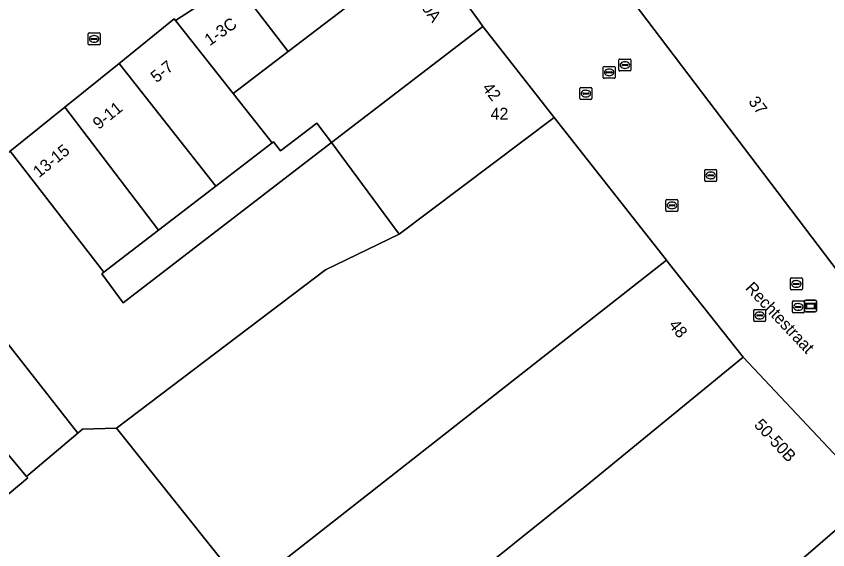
# Model space of a CAD drawing. Extents: x 161087 to 161926, y 382572 to 383873.
# Drawn here: x 161312.3 to 161380.3, y 383183.1 to 383227.8 of the extents above; entities that cross this region are included whole.
import ezdxf

# ---------------------------------------------------------------- set-up
doc = ezdxf.new("R2010")
doc.units = 0
for name, color, linetype in [('IMGEO_Erf', 7, 'Continuous'), ('IMGEO_Informatiebord', 7, 'Continuous'), ('IMGEO_Kolk', 7, 'Continuous'), ('IMGEO_Openbare_ruimte_label', 7, 'Continuous'), ('IMGEO_Pand', 7, 'Continuous'), ('IMGEO_Pand_nummerreeks', 7, 'Continuous'), ('IMGEO_Rioolput', 7, 'Continuous'), ('IMGEO_Terreindeel_open', 7, 'Continuous'), ('IMGEO_Voetgangersgebied_open', 7, 'Continuous')]:
    doc.layers.add(name, color=color, linetype=linetype)

msp = doc.modelspace()

# ---------------------------------------------------------------- linework, layer by layer
at = {"layer": 'IMGEO_Erf'}
msp.add_lwpolyline([(161324.224, 383209.884), (161319.648, 383206.366), (161319.474, 383206.232), (161321.253, 383203.8), (161338.721, 383217.23), (161337.469, 383218.859), (161334.438, 383216.529), (161333.854, 383217.288), (161333.753, 383217.211), (161329.03, 383213.579)], close=True, dxfattribs=at)
at = {"layer": 'IMGEO_Informatiebord'}
for p, q in [((161378.443, 383204.028), (161379.233, 383204.028)), ((161379.233, 383204.028), (161378.443, 383204.028)), ((161378.343, 383203.128), (161378.343, 383203.928)), ((161378.343, 383203.928), (161378.343, 383203.128)), ((161379.333, 383203.928), (161379.333, 383203.128)), ((161379.333, 383203.128), (161379.333, 383203.928)), ((161379.233, 383203.028), (161378.443, 383203.028)), ((161378.443, 383203.028), (161379.233, 383203.028))]:
    msp.add_line(p, q, dxfattribs=at)
for points in [[(161378.444, 383203.76), (161379.232, 383203.76), (161379.232, 383203.296), (161378.444, 383203.296), (161378.444, 383203.76)], [(161378.509, 383203.695), (161378.509, 383203.361), (161379.167, 383203.361), (161379.167, 383203.695), (161378.509, 383203.695)]]:
    msp.add_lwpolyline(points, dxfattribs=at)
for centre, start, end in [((161378.443, 383203.928), 90, 180), ((161378.443, 383203.928), 90, 180), ((161379.233, 383203.928), 0, 90), ((161379.233, 383203.928), 360, 90), ((161378.443, 383203.128), 180, 270), ((161378.443, 383203.128), 180, 270), ((161379.233, 383203.128), 270, 0), ((161379.233, 383203.128), 270, 0)]:
    msp.add_arc(centre, 0.1, start, end, dxfattribs=at)
at = {"layer": 'IMGEO_Kolk'}
for p, q in [((161318.398, 383226.419), (161319.25, 383226.419)), ((161318.323, 383225.493), (161318.323, 383226.345)), ((161318.582, 383225.913), (161318.582, 383225.925)), ((161319.02, 383225.876), (161318.622, 383225.876)), ((161318.625, 383225.962), (161319.023, 383225.962)), ((161318.811, 383226.199), (161318.836, 383226.199)), ((161319.066, 383225.925), (161319.066, 383225.913)), ((161319.324, 383226.345), (161319.324, 383225.493)), ((161319.25, 383225.419), (161318.398, 383225.419)), ((161318.834, 383225.639), (161318.809, 383225.639)), ((161362.794, 383223.307), (161362.794, 383224.159)), ((161362.869, 383224.233), (161363.721, 383224.233)), ((161363.053, 383223.727), (161363.053, 383223.739)), ((161363.491, 383223.69), (161363.093, 383223.69)), ((161363.096, 383223.776), (161363.494, 383223.776)), ((161363.282, 383224.013), (161363.307, 383224.013)), ((161363.537, 383223.739), (161363.537, 383223.727)), ((161363.795, 383224.159), (161363.795, 383223.307)), ((161363.721, 383223.233), (161362.869, 383223.233)), ((161363.305, 383223.453), (161363.28, 383223.453)), ((161359.521, 383220.915), (161359.521, 383221.767)), ((161359.596, 383221.841), (161360.448, 383221.841)), ((161360.522, 383221.767), (161360.522, 383220.915)), ((161359.78, 383221.335), (161359.78, 383221.347)), ((161360.218, 383221.298), (161359.82, 383221.298)), ((161359.823, 383221.384), (161360.221, 383221.384)), ((161360.032, 383221.061), (161360.007, 383221.061)), ((161360.009, 383221.621), (161360.034, 383221.621)), ((161360.264, 383221.347), (161360.264, 383221.335)), ((161360.448, 383220.841), (161359.596, 383220.841)), ((161369.977, 383214.051), (161369.977, 383214.903)), ((161370.052, 383214.977), (161370.904, 383214.977)), ((161370.978, 383214.903), (161370.978, 383214.051)), ((161370.236, 383214.471), (161370.236, 383214.483)), ((161370.674, 383214.434), (161370.276, 383214.434)), ((161370.279, 383214.52), (161370.677, 383214.52)), ((161370.488, 383214.197), (161370.463, 383214.197)), ((161370.465, 383214.757), (161370.49, 383214.757)), ((161370.72, 383214.483), (161370.72, 383214.471)), ((161370.904, 383213.977), (161370.052, 383213.977)), ((161366.731, 383211.537), (161366.731, 383212.389)), ((161366.806, 383212.463), (161367.658, 383212.463)), ((161367.219, 383212.243), (161367.244, 383212.243)), ((161367.732, 383212.389), (161367.732, 383211.537)), ((161367.658, 383211.463), (161366.806, 383211.463)), ((161366.99, 383211.957), (161366.99, 383211.969)), ((161367.428, 383211.92), (161367.03, 383211.92)), ((161367.033, 383212.006), (161367.431, 383212.006)), ((161367.242, 383211.683), (161367.217, 383211.683)), ((161367.474, 383211.969), (161367.474, 383211.957)), ((161377.157, 383204.957), (161377.157, 383205.809)), ((161377.232, 383205.883), (161378.084, 383205.883)), ((161377.416, 383205.377), (161377.416, 383205.389)), ((161377.854, 383205.34), (161377.456, 383205.34)), ((161377.459, 383205.426), (161377.857, 383205.426)), ((161377.645, 383205.663), (161377.67, 383205.663)), ((161377.9, 383205.389), (161377.9, 383205.377)), ((161378.158, 383205.809), (161378.158, 383204.957)), ((161378.084, 383204.883), (161377.232, 383204.883)), ((161377.668, 383205.103), (161377.643, 383205.103)), ((161374.081, 383202.31), (161374.081, 383203.162)), ((161374.156, 383203.236), (161375.008, 383203.236)), ((161374.34, 383202.73), (161374.34, 383202.742)), ((161374.778, 383202.693), (161374.38, 383202.693)), ((161374.383, 383202.779), (161374.781, 383202.779)), ((161374.569, 383203.016), (161374.594, 383203.016)), ((161374.824, 383202.742), (161374.824, 383202.73)), ((161375.082, 383203.162), (161375.082, 383202.31)), ((161375.008, 383202.236), (161374.156, 383202.236)), ((161374.592, 383202.456), (161374.567, 383202.456))]:
    msp.add_line(p, q, dxfattribs=at)
for points in [[(161318.398, 383226.419), (161319.25, 383226.419)], [(161318.323, 383225.493), (161318.323, 383226.345)], [(161319.324, 383226.345), (161319.324, 383225.493)], [(161319.25, 383225.419), (161318.398, 383225.419)], [(161362.794, 383223.307), (161362.794, 383224.159)], [(161362.869, 383224.233), (161363.721, 383224.233)], [(161363.795, 383224.159), (161363.795, 383223.307)], [(161363.721, 383223.233), (161362.869, 383223.233)], [(161359.521, 383220.915), (161359.521, 383221.767)], [(161359.596, 383221.841), (161360.448, 383221.841)], [(161360.522, 383221.767), (161360.522, 383220.915)], [(161360.448, 383220.841), (161359.596, 383220.841)], [(161369.977, 383214.051), (161369.977, 383214.903)], [(161370.052, 383214.977), (161370.904, 383214.977)], [(161370.978, 383214.903), (161370.978, 383214.051)], [(161370.904, 383213.977), (161370.052, 383213.977)], [(161366.731, 383211.537), (161366.731, 383212.389)], [(161366.806, 383212.463), (161367.658, 383212.463)], [(161367.732, 383212.389), (161367.732, 383211.537)], [(161367.658, 383211.463), (161366.806, 383211.463)], [(161377.157, 383204.957), (161377.157, 383205.809)], [(161377.232, 383205.883), (161378.084, 383205.883)], [(161378.158, 383205.809), (161378.158, 383204.957)], [(161378.084, 383204.883), (161377.232, 383204.883)], [(161374.081, 383202.31), (161374.081, 383203.162)], [(161374.156, 383203.236), (161375.008, 383203.236)], [(161375.082, 383203.162), (161375.082, 383202.31)], [(161375.008, 383202.236), (161374.156, 383202.236)]]:
    msp.add_lwpolyline(points, dxfattribs=at)
for centre, radius, start, end in [((161318.4, 383226.343), 0.0765, 91.55205, 178.44795), ((161318.4, 383226.343), 0.0765, 91.55205, 178.44795), ((161319.248, 383226.343), 0.0765, 1.55205, 88.44795), ((161319.248, 383226.343), 0.0765, 1.55205, 88.44795), ((161318.622, 383225.922), 0.0403, 85.87752, 175.75265), ((161318.619, 383225.912), 0.0366, 178.93798, 274.71019), ((161319.023, 383225.919), 0.043, 264.86636, 352.45326), ((161319.027, 383225.924), 0.0386, 1.73085, 96.63898), ((161318.4, 383225.495), 0.0765, 181.55205, 268.44795), ((161318.4, 383225.495), 0.0765, 181.55205, 268.44795), ((161319.248, 383225.495), 0.0765, 271.55205, 358.44795), ((161319.248, 383225.495), 0.0765, 271.55205, 358.44795), ((161362.871, 383224.157), 0.0765, 91.55205, 178.44795), ((161362.871, 383224.157), 0.0765, 91.55205, 178.44795), ((161363.093, 383223.736), 0.0403, 85.87752, 175.75265), ((161363.09, 383223.726), 0.0366, 178.93798, 274.71019), ((161363.494, 383223.733), 0.043, 264.86636, 352.45326), ((161363.498, 383223.738), 0.0386, 1.73085, 96.63898), ((161363.719, 383224.157), 0.0765, 1.55205, 88.44795), ((161363.719, 383224.157), 0.0765, 1.55205, 88.44795), ((161362.871, 383223.309), 0.0765, 181.55205, 268.44795), ((161362.871, 383223.309), 0.0765, 181.55205, 268.44795), ((161363.719, 383223.309), 0.0765, 271.55205, 358.44795), ((161363.719, 383223.309), 0.0765, 271.55205, 358.44795), ((161359.598, 383221.765), 0.0765, 91.55205, 178.44795), ((161359.598, 383221.765), 0.0765, 91.55205, 178.44795), ((161360.446, 383221.765), 0.0765, 1.55205, 88.44795), ((161360.446, 383221.765), 0.0765, 1.55205, 88.44795), ((161359.82, 383221.344), 0.0403, 85.87752, 175.75265), ((161359.817, 383221.334), 0.0366, 178.93798, 274.71019), ((161360.221, 383221.341), 0.043, 264.86636, 352.45326), ((161360.225, 383221.346), 0.0386, 1.73085, 96.63898), ((161359.598, 383220.917), 0.0765, 181.55205, 268.44795), ((161359.598, 383220.917), 0.0765, 181.55205, 268.44795), ((161360.446, 383220.917), 0.0765, 271.55205, 358.44795), ((161360.446, 383220.917), 0.0765, 271.55205, 358.44795), ((161370.054, 383214.901), 0.0765, 91.55205, 178.44795), ((161370.054, 383214.901), 0.0765, 91.55205, 178.44795), ((161370.902, 383214.901), 0.0765, 1.55205, 88.44795), ((161370.902, 383214.901), 0.0765, 1.55205, 88.44795), ((161370.276, 383214.48), 0.0403, 85.87752, 175.75265), ((161370.273, 383214.47), 0.0366, 178.93798, 274.71019), ((161370.677, 383214.477), 0.043, 264.86636, 352.45326), ((161370.681, 383214.482), 0.0386, 1.73085, 96.63898), ((161370.054, 383214.053), 0.0765, 181.55205, 268.44795), ((161370.054, 383214.053), 0.0765, 181.55205, 268.44795), ((161370.902, 383214.053), 0.0765, 271.55205, 358.44795), ((161370.902, 383214.053), 0.0765, 271.55205, 358.44795), ((161366.808, 383212.387), 0.0765, 91.55205, 178.44795), ((161366.808, 383212.387), 0.0765, 91.55205, 178.44795), ((161367.656, 383212.387), 0.0765, 1.55205, 88.44795), ((161367.656, 383212.387), 0.0765, 1.55205, 88.44795), ((161366.808, 383211.539), 0.0765, 181.55205, 268.44795), ((161366.808, 383211.539), 0.0765, 181.55205, 268.44795), ((161367.03, 383211.966), 0.0403, 85.87752, 175.75265), ((161367.027, 383211.956), 0.0366, 178.93798, 274.71019), ((161367.431, 383211.963), 0.043, 264.86636, 352.45326), ((161367.435, 383211.968), 0.0386, 1.73085, 96.63898), ((161367.656, 383211.539), 0.0765, 271.55205, 358.44795), ((161367.656, 383211.539), 0.0765, 271.55205, 358.44795), ((161377.234, 383205.807), 0.0765, 91.55205, 178.44795), ((161377.234, 383205.807), 0.0765, 91.55205, 178.44795), ((161377.456, 383205.386), 0.0403, 85.87752, 175.75265), ((161377.453, 383205.376), 0.0366, 178.93798, 274.71019), ((161377.857, 383205.383), 0.043, 264.86636, 352.45326), ((161377.861, 383205.388), 0.0386, 1.73085, 96.63898), ((161378.082, 383205.807), 0.0765, 1.55205, 88.44795), ((161378.082, 383205.807), 0.0765, 1.55205, 88.44795), ((161377.234, 383204.959), 0.0765, 181.55205, 268.44795), ((161377.234, 383204.959), 0.0765, 181.55205, 268.44795), ((161378.082, 383204.959), 0.0765, 271.55205, 358.44795), ((161378.082, 383204.959), 0.0765, 271.55205, 358.44795), ((161374.158, 383203.16), 0.0765, 91.55205, 178.44795), ((161374.158, 383203.16), 0.0765, 91.55205, 178.44795), ((161374.38, 383202.739), 0.0403, 85.87752, 175.75265), ((161374.377, 383202.729), 0.0366, 178.93798, 274.71019), ((161374.781, 383202.736), 0.043, 264.86636, 352.45326), ((161374.785, 383202.741), 0.0386, 1.73085, 96.63898), ((161375.006, 383203.16), 0.0765, 1.55205, 88.44795), ((161375.006, 383203.16), 0.0765, 1.55205, 88.44795), ((161374.158, 383202.312), 0.0765, 181.55205, 268.44795), ((161374.158, 383202.312), 0.0765, 181.55205, 268.44795), ((161375.006, 383202.312), 0.0765, 271.55205, 358.44795), ((161375.006, 383202.312), 0.0765, 271.55205, 358.44795)]:
    msp.add_arc(centre, radius, start, end, dxfattribs=at)
for centre, major_axis, ratio, start_param, end_param in [((161318.81, 383225.919), (-0.387, 0.002), 0.722429, 4.712389, 7.853982), ((161318.835, 383225.919), (-0.39, 0.002), 0.717154, 1.570796, 4.712389), ((161363.281, 383223.733), (-0.387, 0.002), 0.722429, 4.712389, 7.853982), ((161363.306, 383223.733), (-0.39, 0.002), 0.717154, 1.570796, 4.712389), ((161360.008, 383221.341), (-0.387, 0.002), 0.722429, 4.712389, 7.853982), ((161360.033, 383221.341), (-0.39, 0.002), 0.717154, 1.570796, 4.712389), ((161370.464, 383214.477), (-0.387, 0.002), 0.722429, 4.712389, 7.853982), ((161370.489, 383214.477), (-0.39, 0.002), 0.717154, 1.570796, 4.712389), ((161367.218, 383211.963), (-0.387, 0.002), 0.722429, 4.712389, 7.853982), ((161367.243, 383211.963), (-0.39, 0.002), 0.717154, 1.570796, 4.712389), ((161377.644, 383205.383), (-0.387, 0.002), 0.722429, 4.712389, 7.853982), ((161377.669, 383205.383), (-0.39, 0.002), 0.717154, 1.570796, 4.712389), ((161374.568, 383202.736), (-0.387, 0.002), 0.722429, 4.712389, 7.853982), ((161374.593, 383202.736), (-0.39, 0.002), 0.717154, 1.570796, 4.712389)]:
    msp.add_ellipse(centre, major_axis=major_axis, ratio=ratio, start_param=start_param, end_param=end_param, dxfattribs=at)
at = {"layer": 'IMGEO_Pand'}
for points in [[(161362.835, 383230.58), (161381.245, 383206.275), (161393.744, 383214.297), (161405.619, 383221.113), (161417.82, 383228.011), (161425.863, 383233.377), (161421.037, 383241.522), (161421.276, 383241.664), (161416.332, 383250), (161411.224, 383258.613), (161410.934, 383259.102), (161399.535, 383252.287), (161395.25, 383250), (161393.209, 383248.911), (161383.034, 383245.666), (161372.914, 383238.648)], [(161330.609, 383230.714), (161335.093, 383224.881), (161346.565, 383233.64), (161346.154, 383234.206), (161344.189, 383236.92), (161343.896, 383237.325), (161343.683, 383237.37), (161341.776, 383237.777), (161341.482, 383237.84), (161340.981, 383237.512), (161331.948, 383231.591)], [(161346.565, 383233.64), (161335.093, 383224.881), (161330.484, 383221.338), (161333.753, 383217.211), (161333.854, 383217.288), (161334.438, 383216.529), (161337.469, 383218.859), (161338.721, 383217.23), (161351.393, 383226.971), (161351.08, 383227.403)], [(161330.609, 383230.714), (161325.64, 383227.457), (161330.484, 383221.338), (161335.093, 383224.881)], [(161330.484, 383221.338), (161325.64, 383227.457), (161325.53, 383227.605), (161320.911, 383223.874), (161329.03, 383213.579), (161333.753, 383217.211)], [(161338.721, 383217.23), (161344.381, 383209.544), (161357.368, 383219.347), (161351.491, 383226.836), (161351.393, 383226.971)], [(161316.379, 383220.214), (161324.224, 383209.884), (161329.03, 383213.579), (161320.911, 383223.874)], [(161311.795, 383216.512), (161319.648, 383206.366), (161324.224, 383209.884), (161316.379, 383220.214)], [(161320.71, 383193.298), (161331.527, 383179.698), (161366.775, 383207.362), (161357.368, 383219.347), (161344.381, 383209.544), (161338.194, 383206.557)], [(161317.469, 383192.869), (161317.862, 383193.2), (161320.71, 383193.298), (161338.194, 383206.557), (161344.381, 383209.544), (161338.721, 383217.23), (161321.253, 383203.8), (161319.474, 383206.232), (161319.648, 383206.366), (161311.795, 383216.512), (161303.92, 383210.151)], [(161317.469, 383192.869), (161303.92, 383210.151), (161299.212, 383206.349), (161311.175, 383191.61), (161313.165, 383189.246)], [(161320.71, 383193.298), (161317.862, 383193.2), (161317.469, 383192.869), (161313.165, 383189.246), (161313.26, 383189.133), (161307.359, 383184.167), (161299.067, 383177.188), (161310.965, 383162.641), (161312.561, 383163.947), (161319.403, 383155.581), (161325.419, 383160.501), (161330.302, 383154.531), (161329.701, 383154.039), (161330.097, 383153.555), (161353.366, 383172.401), (161347.847, 383178.661), (161360.102, 383188.517), (161373.209, 383199.248), (161366.929, 383207.166), (161366.775, 383207.362), (161331.527, 383179.698)], [(161384.181, 383187.517), (161380.338, 383191.634), (161373.209, 383199.248), (161360.102, 383188.517), (161347.847, 383178.661), (161353.366, 383172.401), (161330.097, 383153.555), (161332.145, 383151.051), (161346.802, 383163.107), (161350.163, 383165.822), (161355.167, 383170.11), (161358.253, 383166.287), (161372.094, 383177.088)], [(161392.446, 383178.663), (161384.181, 383187.517), (161372.094, 383177.088), (161358.253, 383166.287), (161355.167, 383170.11), (161350.163, 383165.822), (161346.802, 383163.107), (161358.027, 383149.381), (161366.415, 383156.428), (161380.349, 383167.931)]]:
    msp.add_lwpolyline(points, close=True, dxfattribs=at)
at = {"layer": 'IMGEO_Rioolput'}
for p, q in [((161361.474, 383222.692), (161361.474, 383223.544)), ((161361.549, 383223.618), (161362.401, 383223.618)), ((161361.733, 383223.112), (161361.733, 383223.124)), ((161362.171, 383223.075), (161361.773, 383223.075)), ((161361.776, 383223.161), (161362.174, 383223.161)), ((161361.962, 383223.398), (161361.987, 383223.398)), ((161362.217, 383223.124), (161362.217, 383223.112)), ((161362.475, 383223.544), (161362.475, 383222.692)), ((161362.401, 383222.618), (161361.549, 383222.618)), ((161361.985, 383222.838), (161361.96, 383222.838)), ((161377.396, 383203.955), (161378.248, 383203.955)), ((161377.321, 383203.029), (161377.321, 383203.881)), ((161377.58, 383203.449), (161377.58, 383203.461)), ((161378.018, 383203.412), (161377.62, 383203.412)), ((161377.623, 383203.498), (161378.021, 383203.498)), ((161377.809, 383203.735), (161377.834, 383203.735)), ((161378.064, 383203.461), (161378.064, 383203.449)), ((161378.322, 383203.881), (161378.322, 383203.029)), ((161378.248, 383202.955), (161377.396, 383202.955)), ((161377.832, 383203.175), (161377.807, 383203.175))]:
    msp.add_line(p, q, dxfattribs=at)
for points in [[(161361.474, 383222.692), (161361.474, 383223.544)], [(161361.549, 383223.618), (161362.401, 383223.618)], [(161362.475, 383223.544), (161362.475, 383222.692)], [(161362.401, 383222.618), (161361.549, 383222.618)], [(161377.396, 383203.955), (161378.248, 383203.955)], [(161377.321, 383203.029), (161377.321, 383203.881)], [(161378.322, 383203.881), (161378.322, 383203.029)], [(161378.248, 383202.955), (161377.396, 383202.955)]]:
    msp.add_lwpolyline(points, dxfattribs=at)
for centre, radius, start, end in [((161361.551, 383223.542), 0.0765, 91.55205, 178.44795), ((161361.551, 383223.542), 0.0765, 91.55205, 178.44795), ((161361.773, 383223.121), 0.0403, 85.87752, 175.75265), ((161361.77, 383223.111), 0.0366, 178.93798, 274.71019), ((161362.174, 383223.118), 0.043, 264.86636, 352.45326), ((161362.178, 383223.123), 0.0386, 1.73085, 96.63898), ((161362.399, 383223.542), 0.0765, 1.55205, 88.44795), ((161362.399, 383223.542), 0.0765, 1.55205, 88.44795), ((161361.551, 383222.694), 0.0765, 181.55205, 268.44795), ((161361.551, 383222.694), 0.0765, 181.55205, 268.44795), ((161362.399, 383222.694), 0.0765, 271.55205, 358.44795), ((161362.399, 383222.694), 0.0765, 271.55205, 358.44795), ((161377.398, 383203.879), 0.0765, 91.55205, 178.44795), ((161377.398, 383203.879), 0.0765, 91.55205, 178.44795), ((161378.246, 383203.879), 0.0765, 1.55205, 88.44795), ((161378.246, 383203.879), 0.0765, 1.55205, 88.44795), ((161377.62, 383203.458), 0.0403, 85.87752, 175.75265), ((161377.617, 383203.448), 0.0366, 178.93798, 274.71019), ((161378.021, 383203.455), 0.043, 264.86636, 352.45326), ((161378.025, 383203.46), 0.0386, 1.73085, 96.63898), ((161377.398, 383203.031), 0.0765, 181.55205, 268.44795), ((161377.398, 383203.031), 0.0765, 181.55205, 268.44795), ((161378.246, 383203.031), 0.0765, 271.55205, 358.44795), ((161378.246, 383203.031), 0.0765, 271.55205, 358.44795)]:
    msp.add_arc(centre, radius, start, end, dxfattribs=at)
for centre, major_axis, ratio, start_param, end_param in [((161361.961, 383223.118), (-0.387, 0.002), 0.722429, 4.712389, 7.853982), ((161361.986, 383223.118), (-0.39, 0.002), 0.717154, 1.570796, 4.712389), ((161377.808, 383203.455), (-0.387, 0.002), 0.722429, 4.712389, 7.853982), ((161377.833, 383203.455), (-0.39, 0.002), 0.717154, 1.570796, 4.712389)]:
    msp.add_ellipse(centre, major_axis=major_axis, ratio=ratio, start_param=start_param, end_param=end_param, dxfattribs=at)
at = {"layer": 'IMGEO_Terreindeel_open'}
msp.add_lwpolyline([(161307.359, 383184.167), (161313.26, 383189.133), (161313.165, 383189.246), (161311.175, 383191.61), (161305.277, 383186.646)], close=True, dxfattribs=at)
at = {"layer": 'IMGEO_Voetgangersgebied_open'}
for points in [[(161406.192, 383179.115), (161402.415, 383183.112), (161393.427, 383192.624), (161389.746, 383196.821), (161386.186, 383200.88), (161381.245, 383206.275), (161362.835, 383230.58), (161357.629, 383237.454), (161357.515, 383237.604), (161353.391, 383243.283), (161349.46, 383248.698), (161348.514, 383250), (161343.725, 383257.307), (161337.154, 383267.116), (161336.888, 383267.516), (161333.491, 383272.709), (161333.414, 383272.831), (161329.587, 383278.877), (161324.449, 383285.791), (161320.721, 383291.696), (161319.633, 383293.42), (161315.633, 383299.757), (161315.219, 383300.537), (161310.218, 383309.96)], [(161303.92, 383210.151), (161311.795, 383216.512), (161316.379, 383220.214), (161320.911, 383223.874), (161325.53, 383227.605), (161325.64, 383227.457), (161330.609, 383230.714), (161331.948, 383231.591), (161331.4, 383232.428), (161340.433, 383238.349), (161340.981, 383237.512), (161341.482, 383237.84), (161336.202, 383246.369), (161319.646, 383235.614), (161315.113, 383231.891), (161310.467, 383228.075), (161305.708, 383224.167), (161296.347, 383216.479), (161287.067, 383208.859), (161282.431, 383205.051), (161282.144, 383205.398), (161281.384, 383204.763), (161281.251, 383204.931), (161279.695, 383203.618)], [(161346.565, 383233.64), (161351.08, 383227.403), (161351.393, 383226.971), (161351.491, 383226.836), (161357.368, 383219.347), (161366.775, 383207.362), (161366.929, 383207.166), (161373.209, 383199.248), (161380.338, 383191.634)]]:
    msp.add_lwpolyline(points, dxfattribs=at)

# ---------------------------------------------------------------- texts
at = {"layer": 'IMGEO_Openbare_ruimte_label'}
msp.add_text('Rechtestraat', height=1, rotation=313.29865, dxfattribs=at).set_placement((161373.319, 383204.978))
at = {"layer": 'IMGEO_Pand_nummerreeks'}
for s, rotation, p in [('38A-40A', 305.90122, (161344.118, 383231.427)), ('1-3C', 35.18001, (161328.513, 383225.305)), ('5-7', 38.92603, (161324.058, 383222.199)), ('42', 308.08958, (161351.287, 383221.788)), ('37', 307.26044, (161373.594, 383220.649)), ('9-11', 38.92603, (161319.212, 383218.287)), ('13-15', 38.92603, (161314.208, 383214.245)), ('48', 308.42079, (161366.911, 383201.912)), ('50-50B', 312.95029, (161374.056, 383193.51))]:
    msp.add_text(s, height=1, rotation=rotation, dxfattribs=at).set_placement(p)
msp.add_text('42', height=1, dxfattribs=at).set_placement((161352.037, 383219.149))

doc.saveas('drawing.dxf')
